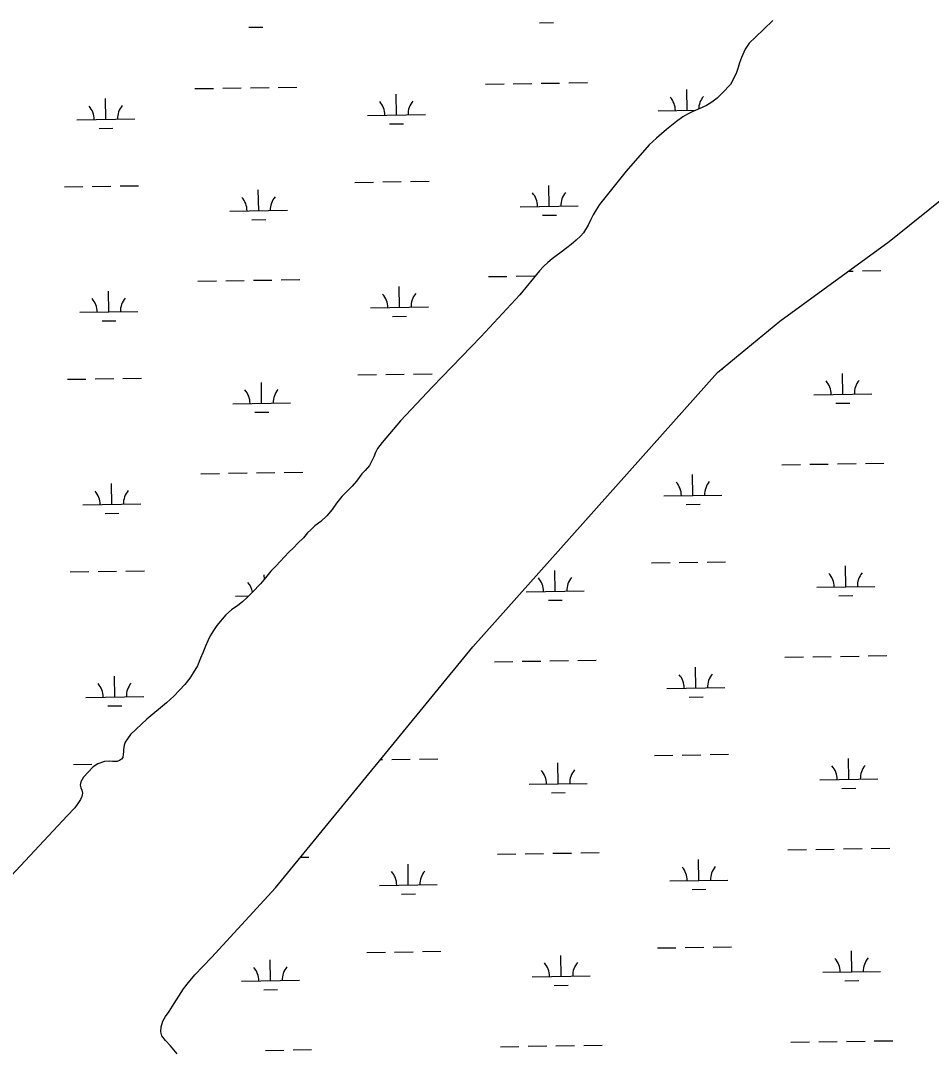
# Model space of a CAD drawing. Extents: x 3823584 to 3861785, y 301729 to 327625.
# Drawn here: x 3836481 to 3838054, y 316405 to 318185 of the extents above; entities that cross this region are included whole.
import ezdxf

# ---------------------------------------------------------------- set-up
doc = ezdxf.new("R2010")
doc.units = 0
doc.layers.add('V-TOPO-SHOR', color=7, linetype='Continuous')
doc.layers.add('V-WETL-SWMP', color=7, linetype='Continuous')

msp = doc.modelspace()

# ---------------------------------------------------------------- linework, layer by layer
at = {"layer": 'V-TOPO-SHOR'}
for points in [[(3837780.7, 318184.9), (3837765, 318170), (3837750.9, 318155.9), (3837739.6, 318145.5), (3837732.8, 318135.2), (3837726.4, 318120.8), (3837723.3, 318111.8), (3837721, 318103.4), (3837717.1, 318093.3), (3837707.5, 318074.5), (3837693.9, 318059.9), (3837684.2, 318050.5), (3837675, 318043.9), (3837665.8, 318038.2), (3837653.2, 318032.1), (3837642.7, 318027.5), (3837633.5, 318022.7), (3837625.4, 318018.1), (3837614.1, 318010.1), (3837605.4, 318003.2), (3837596.8, 317996.5), (3837588.1, 317988.8), (3837579.7, 317981.3), (3837567.2, 317970.1), (3837527.4, 317924.4), (3837481.2, 317866.7), (3837475.2, 317857.4), (3837470.3, 317849.2), (3837466.4, 317840.7), (3837461.7, 317830.9), (3837453.6, 317818.2), (3837448.7, 317812.3), (3837441.1, 317805.1), (3837432.2, 317797.6), (3837424.8, 317792), (3837414.9, 317784.6), (3837406.2, 317778.2), (3837399.4, 317773.1), (3837392.1, 317766.9), (3837385.2, 317760.3), (3837377.7, 317752.3)], [(3836751.9, 316399.1), (3836746.3, 316406.4), (3836740.2, 316413.4), (3836731.4, 316422.3), (3836725.3, 316430.4), (3836723.4, 316437.2), (3836724.4, 316445.9), (3836727.2, 316455.9), (3836731.6, 316463.9), (3836738.1, 316472.6), (3836746.9, 316486.4), (3836754.5, 316498.8), (3836762.8, 316511.5), (3836771.4, 316522.4), (3836782.6, 316535.9), (3836796.9, 316551), (3836811, 316565.6), (3836921.7, 316686.3), (3837262.5, 317102.8), (3837685.3, 317576.8), (3837792.9, 317665.1), (3837981.8, 317802.9), (3838086.9, 317887.4)], [(3837377.7, 317752.3), (3837343.7, 317710.6), (3837276.2, 317638.2), (3837192.7, 317551.7), (3837137.3, 317493.2), (3837105.7, 317455.7), (3837098.1, 317445.1), (3837094.5, 317438.2), (3837091.4, 317430.8), (3837087.7, 317423.1), (3837083.8, 317416.2), (3837076.5, 317407.1), (3837071, 317401.3), (3837066.3, 317395.4), (3837061.4, 317388.8), (3837053.8, 317380.3), (3837045.4, 317371.8), (3837036.5, 317362.2), (3837027.1, 317351), (3837019.5, 317340.1), (3837010.1, 317328.7), (3836999.7, 317319.1), (3836989.7, 317311.4), (3836982.6, 317305), (3836977.1, 317299.4), (3836970.1, 317290.9), (3836960.4, 317281.8), (3836952.5, 317273.8), (3836944.9, 317266.4), (3836937.4, 317258.1), (3836929.8, 317250.2), (3836922.7, 317242.4), (3836913.8, 317233.1), (3836904.4, 317221.7), (3836895.5, 317211.3), (3836882.2, 317197.2), (3836873.3, 317188.2), (3836864.6, 317180.5), (3836856.5, 317174), (3836845.8, 317166.3), (3836836.1, 317158), (3836820.1, 317139.2), (3836814.7, 317130.7), (3836808.7, 317121.4), (3836804.5, 317113.2), (3836800.9, 317103.9), (3836796, 317092.5), (3836792.4, 317083), (3836786.7, 317069.5), (3836779.6, 317057.5), (3836773.6, 317048.2), (3836765, 317037.3), (3836756.1, 317027.8), (3836746.2, 317017.4), (3836733.6, 317005.9), (3836699.5, 316977.7), (3836671.5, 316951.3), (3836665.8, 316943.6), (3836662.1, 316937.7), (3836660.3, 316932.5), (3836659.1, 316925.3), (3836658.9, 316921.4), (3836658.6, 316916.9), (3836657.9, 316911.6), (3836655.5, 316908.7), (3836652.4, 316906.3), (3836648.2, 316904.6), (3836640.3, 316904.3), (3836635, 316904.8), (3836626.5, 316904.4), (3836615, 316900.4), (3836606.8, 316895.3), (3836597.9, 316886.3), (3836590.1, 316877.2), (3836585.4, 316869.3), (3836584.4, 316863.7), (3836585.2, 316858.7), (3836587.1, 316854.8), (3836588.5, 316849.5), (3836587.2, 316844.2), (3836584.6, 316838.9), (3836580.2, 316832), (3836575.2, 316824.6), (3836561.6, 316810.5), (3836449.1, 316689.4)]]:
    msp.add_lwpolyline(points, dxfattribs=at)
at = {"layer": 'V-WETL-SWMP'}
for p, q in [((3836875.7, 318173.2), (3836899.7, 318173.5)), ((3837377.5, 318180.9), (3837401.5, 318181.3)), ((3836782.5, 318067.1), (3836814.5, 318067.6)), ((3836830.5, 318067.8), (3836862.5, 318068.3)), ((3836878.5, 318068.6), (3836910.5, 318069.1)), ((3836926.5, 318069.3), (3836958.5, 318069.8)), ((3837284.3, 318074.8), (3837316.3, 318075.3)), ((3837332.3, 318075.6), (3837364.3, 318076)), ((3837380.3, 318076.3), (3837412.3, 318076.8)), ((3837428.3, 318077), (3837460.3, 318077.5)), ((3837632.4, 318029.4), (3837631.8, 318065.4)), ((3836628.7, 318014), (3836628.1, 318050)), ((3837130.5, 318021.7), (3837130, 318057.7)), ((3837582.4, 318028.7), (3837647.7, 318029.7)), ((3836578.7, 318013.2), (3836678.7, 318014.7)), ((3837080.5, 318020.9), (3837180.5, 318022.5)), ((3836616.9, 317998.3), (3836640.9, 317998.7)), ((3837118.8, 318006.1), (3837142.8, 318006.5)), ((3837058.9, 317905.1), (3837090.9, 317905.6)), ((3837106.9, 317905.9), (3837138.9, 317906.4)), ((3837154.9, 317906.6), (3837186.9, 317907.1)), ((3837394.4, 317863.9), (3837393.9, 317899.9)), ((3836557.1, 317897.4), (3836589.1, 317897.9)), ((3836605.1, 317898.1), (3836637.1, 317898.6)), ((3836653.1, 317898.9), (3836685, 317899.4)), ((3836892.6, 317856.1), (3836892, 317892.1)), ((3837344.4, 317863.1), (3837444.4, 317864.7)), ((3836842.6, 317855.4), (3836942.6, 317856.9)), ((3837382.7, 317848.3), (3837406.7, 317848.6)), ((3836880.8, 317840.5), (3836904.8, 317840.9)), ((3837289.5, 317742.2), (3837321.4, 317742.7)), ((3837337.4, 317742.9), (3837369.4, 317743.4)), ((3837911.7, 317751.8), (3837919.3, 317751.9)), ((3837935.3, 317752.1), (3837967.3, 317752.6)), ((3836787.6, 317734.4), (3836819.6, 317734.9)), ((3836835.6, 317735.2), (3836867.6, 317735.7)), ((3836883.6, 317735.9), (3836915.6, 317736.4)), ((3836931.6, 317736.7), (3836963.6, 317737.2)), ((3837135.7, 317689.1), (3837135.1, 317725.1)), ((3836633.8, 317681.3), (3836633.3, 317717.3)), ((3837085.7, 317688.3), (3837185.7, 317689.8)), ((3836583.8, 317680.6), (3836683.8, 317682.1)), ((3837123.9, 317673.4), (3837147.9, 317673.8)), ((3836622.1, 317665.7), (3836646, 317666.1)), ((3837691.8, 317582.2), (3837693.9, 317582.2)), ((3836562.2, 317564.8), (3836594.2, 317565.3)), ((3836610.2, 317565.5), (3836642.2, 317566)), ((3836658.2, 317566.3), (3836690.2, 317566.7)), ((3837064, 317572.5), (3837096, 317573)), ((3837112, 317573.2), (3837144, 317573.7)), ((3837160, 317574), (3837192, 317574.5)), ((3837901.4, 317539), (3837900.9, 317575)), ((3836897.7, 317523.5), (3836897.2, 317559.5)), ((3837851.4, 317538.2), (3837951.4, 317539.8)), ((3836847.7, 317522.7), (3836947.7, 317524.3)), ((3837889.6, 317523.4), (3837913.6, 317523.7)), ((3836886, 317507.9), (3836909.9, 317508.3)), ((3837940.4, 317419.5), (3837972.4, 317420)), ((3836792.7, 317401.8), (3836824.7, 317402.3)), ((3836840.7, 317402.5), (3836872.7, 317403)), ((3836888.7, 317403.3), (3836920.7, 317403.8)), ((3836936.7, 317404), (3836968.7, 317404.5)), ((3837796.4, 317417.3), (3837828.4, 317417.8)), ((3837844.4, 317418), (3837876.4, 317418.5)), ((3837892.4, 317418.8), (3837924.4, 317419.3)), ((3836638.9, 317348.7), (3836638.4, 317384.7)), ((3837642.6, 317364.2), (3837642.1, 317400.2)), ((3836588.9, 317347.9), (3836688.9, 317349.5)), ((3837592.6, 317363.4), (3837692.6, 317364.9)), ((3837630.9, 317348.5), (3837654.9, 317348.9)), ((3836627.2, 317333.1), (3836651.2, 317333.4)), ((3837571, 317247.6), (3837603, 317248.1)), ((3837619, 317248.4), (3837651, 317248.8)), ((3837667, 317249.1), (3837699, 317249.6)), ((3837906.5, 317206.3), (3837906, 317242.3)), ((3836567.3, 317232.1), (3836599.3, 317232.6)), ((3836615.3, 317232.9), (3836647.3, 317233.4)), ((3836663.3, 317233.6), (3836695.3, 317234.1)), ((3836902.4, 317219.4), (3836902.3, 317226.9)), ((3837404.7, 317198.6), (3837404.1, 317234.6)), ((3837856.5, 317205.6), (3837956.5, 317207.1)), ((3836852.8, 317190.1), (3836875.5, 317190.5)), ((3837354.7, 317197.8), (3837454.7, 317199.4)), ((3837894.8, 317190.7), (3837918.8, 317191.1)), ((3837392.9, 317183), (3837416.9, 317183.4)), ((3837801.6, 317084.6), (3837833.6, 317085.1)), ((3837849.6, 317085.4), (3837881.5, 317085.9)), ((3837897.5, 317086.1), (3837929.5, 317086.6)), ((3837945.5, 317086.9), (3837977.5, 317087.4)), ((3837299.7, 317076.9), (3837331.7, 317077.4)), ((3837347.7, 317077.6), (3837379.7, 317078.1)), ((3837395.7, 317078.4), (3837427.7, 317078.9)), ((3837443.7, 317079.1), (3837475.7, 317079.6)), ((3837647.8, 317031.5), (3837647.2, 317067.5)), ((3836644.1, 317016.1), (3836643.5, 317052)), ((3837597.8, 317030.8), (3837697.8, 317032.3)), ((3836594.1, 317015.3), (3836694.1, 317016.8)), ((3837636, 317015.9), (3837660, 317016.3)), ((3836632.3, 317000.4), (3836656.3, 317000.8)), ((3837102.9, 316907.7), (3837106.3, 316907.7)), ((3837122.3, 316908), (3837154.3, 316908.5)), ((3837170.3, 316908.7), (3837202.3, 316909.2)), ((3837576.1, 316915), (3837608.1, 316915.5)), ((3837624.1, 316915.7), (3837656.1, 316916.2)), ((3837672.1, 316916.5), (3837704.1, 316916.9)), ((3837911.7, 316873.7), (3837911.1, 316909.7)), ((3836572.5, 316899.5), (3836604.4, 316900)), ((3837409.8, 316866), (3837409.3, 316902)), ((3837861.7, 316872.9), (3837961.7, 316874.5)), ((3837359.8, 316865.2), (3837459.8, 316866.7)), ((3837398.1, 316850.4), (3837422.1, 316850.7)), ((3837899.9, 316858.1), (3837923.9, 316858.5)), ((3837304.8, 316744.3), (3837336.8, 316744.8)), ((3837352.8, 316745), (3837384.8, 316745.5)), ((3837400.8, 316745.8), (3837432.8, 316746.2)), ((3837448.8, 316746.5), (3837480.8, 316747)), ((3837806.7, 316752), (3837838.7, 316752.5)), ((3837854.7, 316752.7), (3837886.7, 316753.2)), ((3837902.7, 316753.5), (3837934.7, 316754)), ((3837950.7, 316754.2), (3837982.7, 316754.7)), ((3836964.8, 316739), (3836979, 316739.2)), ((3837151, 316691.2), (3837150.5, 316727.1)), ((3837652.9, 316698.9), (3837652.3, 316734.9)), ((3837101.1, 316690.4), (3837201, 316691.9)), ((3837602.9, 316698.1), (3837702.9, 316699.7)), ((3837139.3, 316675.5), (3837163.3, 316675.9)), ((3837641.1, 316683.3), (3837665.1, 316683.6)), ((3837629.3, 316583.1), (3837661.3, 316583.6)), ((3837677.3, 316583.8), (3837709.3, 316584.3)), ((3837079.4, 316574.6), (3837111.4, 316575.1)), ((3837127.4, 316575.3), (3837159.4, 316575.8)), ((3837175.4, 316576.1), (3837207.4, 316576.6)), ((3837414.9, 316533.3), (3837414.4, 316569.3)), ((3837581.3, 316582.3), (3837613.3, 316582.8)), ((3837916.8, 316541.1), (3837916.2, 316577.1)), ((3836913.1, 316525.6), (3836912.5, 316561.6)), ((3837365, 316532.6), (3837464.9, 316534.1)), ((3837866.8, 316540.3), (3837966.8, 316541.8)), ((3836863.1, 316524.8), (3836963.1, 316526.4)), ((3837403.2, 316517.7), (3837427.2, 316518.1)), ((3837905, 316525.5), (3837929, 316525.8)), ((3836901.3, 316510), (3836925.3, 316510.4)), ((3836904.1, 316405.4), (3836936.1, 316405.9)), ((3836952.1, 316406.1), (3836984.1, 316406.6)), ((3837310, 316411.6), (3837342, 316412.1)), ((3837358, 316412.4), (3837390, 316412.9)), ((3837406, 316413.1), (3837438, 316413.6)), ((3837454, 316413.9), (3837485.9, 316414.3)), ((3837811.8, 316419.4), (3837843.8, 316419.9)), ((3837859.8, 316420.1), (3837891.8, 316420.6)), ((3837907.8, 316420.9), (3837939.8, 316421.3)), ((3837955.8, 316421.6), (3837987.8, 316422.1))]:
    msp.add_line(p, q, dxfattribs=at)
for points in [[(3837780.7, 318184.9), (3837765, 318170)], [(3837765, 318170), (3837750.9, 318155.9), (3837739.6, 318145.5), (3837732.8, 318135.2), (3837726.4, 318120.8), (3837723.3, 318111.8), (3837721, 318103.4), (3837717.1, 318093.3), (3837707.5, 318074.5), (3837693.9, 318059.9), (3837684.2, 318050.5), (3837675, 318043.9), (3837665.8, 318038.2), (3837653.2, 318032.1), (3837642.7, 318027.5), (3837633.5, 318022.7), (3837625.4, 318018.1), (3837614.1, 318010.1), (3837605.4, 318003.2), (3837596.8, 317996.5), (3837588.1, 317988.8), (3837579.7, 317981.3), (3837567.2, 317970.1), (3837527.4, 317924.4), (3837481.2, 317866.7), (3837475.2, 317857.4), (3837470.3, 317849.2), (3837466.4, 317840.7), (3837461.7, 317830.9), (3837453.6, 317818.2), (3837448.7, 317812.3), (3837441.1, 317805.1), (3837432.2, 317797.6), (3837424.8, 317792), (3837414.9, 317784.6), (3837406.2, 317778.2), (3837399.4, 317773.1), (3837392, 317766.9), (3837385.2, 317760.3), (3837377.7, 317752.3), (3837343.7, 317710.6), (3837276.2, 317638.2), (3837192.7, 317551.7), (3837137.3, 317493.2), (3837105.7, 317455.7), (3837098.1, 317445.1), (3837094.5, 317438.2), (3837091.4, 317430.8), (3837087.7, 317423.1), (3837083.8, 317416.2), (3837076.5, 317407.1), (3837071, 317401.3), (3837066.3, 317395.4), (3837061.4, 317388.8), (3837053.8, 317380.3), (3837045.4, 317371.8), (3837036.5, 317362.2), (3837027.1, 317351), (3837019.5, 317340.1), (3837010.1, 317328.7), (3836999.7, 317319.1), (3836989.7, 317311.4), (3836982.6, 317305), (3836977.1, 317299.4), (3836970.1, 317290.9), (3836960.4, 317281.8), (3836952.5, 317273.8), (3836944.9, 317266.4), (3836937.4, 317258.1), (3836929.8, 317250.2), (3836922.7, 317242.4), (3836913.8, 317233.1), (3836904.4, 317221.7), (3836895.5, 317211.3), (3836882.2, 317197.2), (3836873.3, 317188.2), (3836864.6, 317180.5), (3836856.5, 317174), (3836845.8, 317166.3), (3836836.1, 317158), (3836820.1, 317139.2), (3836814.7, 317130.7), (3836808.7, 317121.4), (3836804.5, 317113.2), (3836800.9, 317103.9), (3836796, 317092.5), (3836792.4, 317083), (3836786.7, 317069.5), (3836779.6, 317057.5), (3836773.6, 317048.2), (3836765, 317037.3), (3836756.1, 317027.8), (3836746.2, 317017.4), (3836733.6, 317005.9), (3836699.6, 316977.7), (3836671.5, 316951.3), (3836665.8, 316943.6), (3836662.1, 316937.7), (3836660.3, 316932.5), (3836659.1, 316925.3), (3836658.9, 316921.4)], [(3836782.6, 316535.9), (3836796.9, 316551), (3836811, 316565.6), (3836921.7, 316686.3), (3837262.5, 317102.8), (3837685.3, 317576.8), (3837792.9, 317665.1), (3837981.8, 317802.9), (3838086.9, 317887.4)], [(3836658.9, 316921.4), (3836658.6, 316916.9), (3836657.9, 316911.6), (3836655.5, 316908.7), (3836652.4, 316906.3), (3836648.2, 316904.6), (3836640.3, 316904.3), (3836635, 316904.8), (3836626.5, 316904.4), (3836615, 316900.4), (3836606.8, 316895.3), (3836597.9, 316886.3), (3836590.1, 316877.2), (3836585.4, 316869.3), (3836584.4, 316863.7), (3836585.2, 316858.7), (3836587.1, 316854.8), (3836588.5, 316849.5), (3836587.2, 316844.2), (3836584.6, 316838.9), (3836580.2, 316832), (3836575.2, 316824.6), (3836561.6, 316810.5), (3836449.1, 316689.4)], [(3836751.9, 316399.1), (3836746.3, 316406.4), (3836740.2, 316413.4), (3836731.4, 316422.3), (3836725.3, 316430.4), (3836723.4, 316437.2), (3836724.4, 316445.9), (3836727.2, 316455.9), (3836731.6, 316463.9), (3836738.1, 316472.6), (3836746.9, 316486.4), (3836754.5, 316498.8), (3836762.8, 316511.5), (3836771.4, 316522.4), (3836782.6, 316535.9)]]:
    msp.add_lwpolyline(points, dxfattribs=at)
for centre, start, end in [((3837075.3, 318021.3), 0.1115, 41.6552), ((3837185.8, 318023), 140.1115, 181.6552), ((3837577.1, 318029.1), 0.1115, 41.6552), ((3837687.6, 318030.8), 140.1115, 178.4771), ((3836573.4, 318013.6), 0.1115, 41.6552), ((3836683.9, 318015.3), 140.1115, 181.6552), ((3837339.2, 317863.5), 0.1115, 41.6552), ((3837449.7, 317865.2), 140.1115, 181.6552), ((3836837.3, 317855.8), 0.1115, 41.6552), ((3836947.8, 317857.5), 140.1115, 181.6552), ((3836578.6, 317680.9), 0.1115, 41.6552), ((3836689, 317682.6), 140.1115, 181.6552), ((3837080.4, 317688.7), 0.1115, 41.6552), ((3837190.9, 317690.4), 140.1115, 181.6552), ((3837846.2, 317538.6), 0.1115, 41.6552), ((3837956.6, 317540.3), 140.1115, 181.6552), ((3836842.5, 317523.1), 0.1115, 41.6552), ((3836952.9, 317524.8), 140.1115, 181.6552), ((3837587.4, 317363.8), 0.1115, 41.6552), ((3837697.9, 317365.5), 140.1115, 181.6552), ((3836583.7, 317348.3), 0.1115, 41.6552), ((3836694.2, 317350), 140.1115, 181.6552), ((3837851.3, 317206), 0.1115, 41.6552), ((3837961.8, 317207.7), 140.1115, 181.6552), ((3836847.6, 317190.5), 11.0305, 41.6552), ((3837349.4, 317198.2), 0.1115, 41.6552), ((3837459.9, 317199.9), 140.1115, 181.6552), ((3837592.5, 317031.1), 0.1115, 41.6552), ((3837703, 317032.9), 140.1115, 181.6552), ((3836588.8, 317015.7), 0.1115, 41.6552), ((3836699.3, 317017.4), 140.1115, 181.6552), ((3837354.6, 316865.6), 0.1115, 41.6552), ((3837465, 316867.3), 140.1115, 181.6552), ((3837856.4, 316873.3), 0.1115, 41.6552), ((3837966.9, 316875), 140.1115, 181.6552), ((3837095.8, 316690.8), 0.1115, 41.6552), ((3837206.3, 316692.5), 140.1115, 181.6552), ((3837597.7, 316698.5), 0.1115, 41.6552), ((3837708.1, 316700.2), 140.1115, 181.6552), ((3836857.9, 316525.2), 0.1115, 41.6552), ((3836968.3, 316526.9), 140.1115, 181.6552), ((3837359.7, 316533), 0.1115, 41.6552), ((3837470.2, 316534.7), 140.1115, 181.6552), ((3837861.6, 316540.7), 0.1115, 41.6552), ((3837972, 316542.4), 140.1115, 181.6552)]:
    msp.add_arc(centre, 35.2, start, end, dxfattribs=at)

doc.saveas('drawing.dxf')
